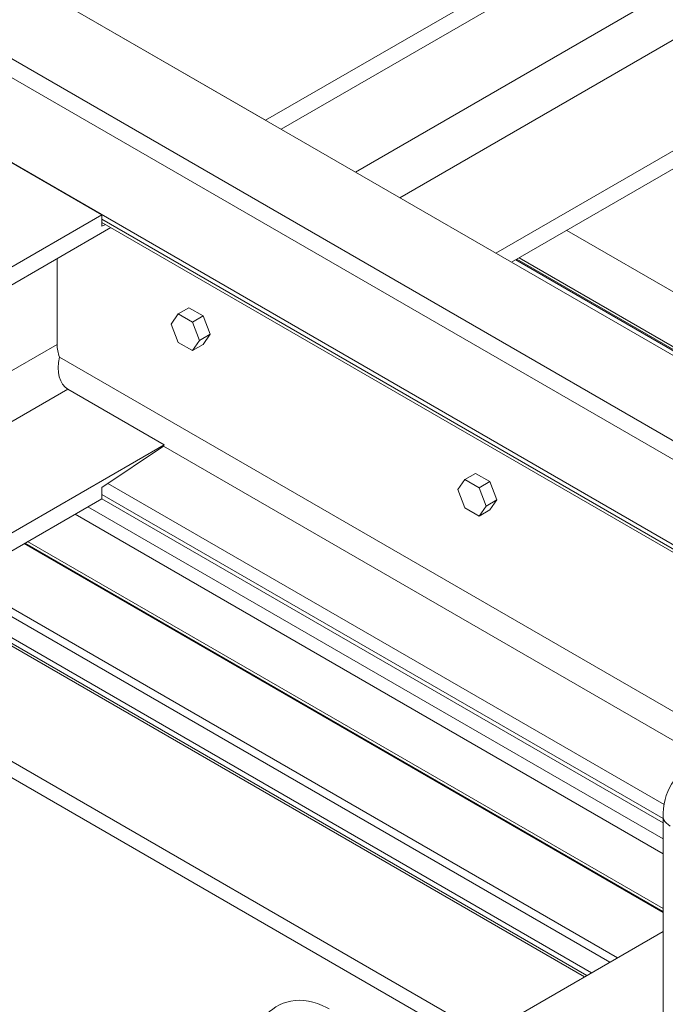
# Model space of a CAD drawing. Header units: millimetres. Extents: x 525 to 29324, y 175 to 20618.
# Tile 491 of 588: x 23061 to 23618, y 14025 to 14875. Entities that reach past the tile are written whole.
import ezdxf

# ---------------------------------------------------------------- set-up
doc = ezdxf.new("R2010")
doc.units = ezdxf.units.MM
doc.linetypes.add('SLD-Continua', pattern=[0])

msp = doc.modelspace()

# ---------------------------------------------------------------- linework, layer by layer
at = {"color": 7, "linetype": 'SLD-Continua', "lineweight": 18, "ltscale": 35}
for p, q in [((24117.83, 14300.27), (20416.46, 16436.5)), ((24117.83, 14300.27), (20416.46, 16436.5)), ((24117.83, 14300.27), (20416.46, 16436.5)), ((24117.83, 14300.27), (20416.46, 16436.5)), ((24117.83, 14300.27), (20416.46, 16436.5)), ((24117.83, 14300.27), (20416.46, 16436.5)), ((24117.83, 14300.27), (20416.46, 16436.5)), ((24117.83, 14300.27), (20416.46, 16436.5)), ((20352.82, 16399.77), (24054.19, 14263.54)), ((20352.82, 16399.77), (24054.19, 14263.54)), ((20352.82, 16399.77), (24054.19, 14263.54)), ((20352.82, 16399.77), (24054.19, 14263.54)), ((20352.82, 16399.77), (24054.19, 14263.54)), ((20352.82, 16399.77), (24054.19, 14263.54)), ((20352.82, 16399.77), (24054.19, 14263.54)), ((20352.82, 16399.77), (24054.19, 14263.54)), ((24040.05, 14255.38), (20338.68, 16391.61)), ((24040.05, 14255.38), (20338.68, 16391.61)), ((24040.05, 14255.38), (20338.68, 16391.61)), ((24040.05, 14255.38), (20338.68, 16391.61)), ((24040.05, 14255.38), (20338.68, 16391.61)), ((23976.41, 14218.65), (20275.04, 16354.88)), ((23976.41, 14218.65), (20275.04, 16354.88)), ((23976.41, 14218.65), (20275.04, 16354.88)), ((23976.41, 14218.65), (20275.04, 16354.88)), ((23976.41, 14218.65), (20275.04, 16354.88)), ((23616.21, 13896.01), (19815.42, 16089.62)), ((23616.21, 13896.01), (19815.42, 16089.62)), ((23616.21, 13896.01), (19815.42, 16089.62)), ((23616.21, 13896.01), (19815.42, 16089.62)), ((23616.21, 13896.01), (19815.42, 16089.62)), ((23273.13, 14787.79), (23732.75, 15053.06)), ((23273.13, 14787.79), (23732.75, 15053.06)), ((23273.13, 14787.79), (23732.75, 15053.06)), ((23273.13, 14787.79), (23732.75, 15053.06)), ((23273.13, 14787.79), (23732.75, 15053.06)), ((23273.13, 14787.79), (23732.75, 15053.06)), ((23273.13, 14787.79), (23732.75, 15053.06)), ((23273.13, 14787.79), (23732.75, 15053.06)), ((23286.57, 14780.03), (23732.75, 15037.54)), ((23286.57, 14780.03), (23732.75, 15037.54)), ((23286.57, 14780.03), (23732.75, 15037.54)), ((23286.57, 14780.03), (23732.75, 15037.54)), ((23286.57, 14780.03), (23732.75, 15037.54)), ((23286.57, 14780.03), (23732.75, 15037.54)), ((23286.57, 14780.03), (23732.75, 15037.54)), ((23286.57, 14780.03), (23732.75, 15037.54)), ((23350.65, 14743.05), (23732.75, 14963.57)), ((23350.65, 14743.05), (23732.75, 14963.57)), ((23350.65, 14743.05), (23732.75, 14963.57)), ((23350.65, 14743.05), (23732.75, 14963.57)), ((23350.65, 14743.05), (23732.75, 14963.57)), ((23350.65, 14743.05), (23732.75, 14963.57)), ((23350.65, 14743.05), (23732.75, 14963.57)), ((23350.65, 14743.05), (23732.75, 14963.57)), ((23273.13, 14787.79), (23061, 14910.22)), ((23273.13, 14787.79), (23061, 14910.22)), ((23273.13, 14787.79), (23061, 14910.22)), ((23273.13, 14787.79), (23061, 14910.22)), ((23273.13, 14787.79), (23061, 14910.22)), ((23273.13, 14787.79), (23061, 14910.22)), ((23273.13, 14787.79), (23061, 14910.22)), ((23273.13, 14787.79), (23061, 14910.22)), ((23388.85, 14721), (23649.66, 14871.53)), ((23388.85, 14721), (23649.66, 14871.53)), ((23388.85, 14721), (23649.66, 14871.53)), ((23388.85, 14721), (23649.66, 14871.53)), ((23388.85, 14721), (23649.66, 14871.53)), ((23388.85, 14721), (23649.66, 14871.53)), ((23388.85, 14721), (23649.66, 14871.53)), ((23388.85, 14721), (23649.66, 14871.53)), ((23131.71, 14706.17), (22919.57, 14828.6)), ((23131.71, 14706.17), (22919.57, 14828.6)), ((23131.71, 14706.17), (22919.57, 14828.6)), ((23131.71, 14706.17), (22919.57, 14828.6)), ((23131.71, 14706.17), (22919.57, 14828.6)), ((23471.93, 14673.05), (23732.75, 14823.58)), ((23471.93, 14673.05), (23732.75, 14823.58)), ((23471.93, 14673.05), (23732.75, 14823.58)), ((23471.93, 14673.05), (23732.75, 14823.58)), ((23471.93, 14673.05), (23732.75, 14823.58)), ((23471.93, 14673.05), (23732.75, 14823.58)), ((23471.93, 14673.05), (23732.75, 14823.58)), ((23471.93, 14673.05), (23732.75, 14823.58)), ((23485.37, 14665.29), (23732.75, 14808.06)), ((23485.37, 14665.29), (23732.75, 14808.06)), ((23485.37, 14665.29), (23732.75, 14808.06)), ((23485.37, 14665.29), (23732.75, 14808.06)), ((23485.37, 14665.29), (23732.75, 14808.06)), ((23485.37, 14665.29), (23732.75, 14808.06)), ((23485.37, 14665.29), (23732.75, 14808.06)), ((23485.37, 14665.29), (23732.75, 14808.06)), ((22672.09, 14440.9), (23131.71, 14706.17)), ((22672.09, 14440.9), (23131.71, 14706.17)), ((22672.09, 14440.9), (23131.71, 14706.17)), ((22672.09, 14440.9), (23131.71, 14706.17)), ((22672.09, 14440.9), (23131.71, 14706.17)), ((23131.71, 14706.17), (23131.71, 14696.37)), ((23131.71, 14706.17), (23131.71, 14696.37)), ((23131.71, 14706.17), (23131.71, 14696.37)), ((23131.71, 14706.17), (23131.71, 14696.37)), ((23131.71, 14706.17), (23131.71, 14696.37)), ((23906.26, 14255.37), (23131.71, 14702.4)), ((23906.26, 14255.37), (23131.71, 14702.4)), ((23906.26, 14255.37), (23131.71, 14702.4)), ((23906.26, 14255.37), (23131.71, 14702.4)), ((23906.26, 14255.37), (23131.71, 14702.4)), ((23131.71, 14699.69), (23903.91, 14254.02)), ((23131.71, 14699.69), (23903.91, 14254.02)), ((23131.71, 14699.69), (23903.91, 14254.02)), ((23131.71, 14699.69), (23903.91, 14254.02)), ((23131.71, 14699.69), (23903.91, 14254.02)), ((23131.71, 14696.37), (23134.84, 14697.89)), ((23131.71, 14696.37), (23134.84, 14697.89)), ((23131.71, 14696.37), (23134.84, 14697.89)), ((23131.71, 14696.37), (23134.84, 14697.89)), ((23131.71, 14696.37), (23134.84, 14697.89)), ((22685.53, 14433.14), (23139.54, 14695.17)), ((22685.53, 14433.14), (23139.54, 14695.17)), ((22685.53, 14433.14), (23139.54, 14695.17)), ((22685.53, 14433.14), (23139.54, 14695.17)), ((22685.53, 14433.14), (23139.54, 14695.17)), ((24098.56, 14366.36), (23532.99, 14692.78)), ((24098.56, 14366.36), (23532.99, 14692.78)), ((24098.56, 14366.36), (23532.99, 14692.78)), ((24098.56, 14366.36), (23532.99, 14692.78)), ((24098.56, 14366.36), (23532.99, 14692.78)), ((24098.56, 14366.36), (23532.99, 14692.78)), ((24098.56, 14366.36), (23532.99, 14692.78)), ((24098.56, 14366.36), (23532.99, 14692.78)), ((23093.17, 14668.41), (23093.17, 14594.44)), ((23093.17, 14668.41), (23093.17, 14594.44)), ((23093.17, 14668.41), (23093.17, 14594.44)), ((23093.17, 14668.41), (23093.17, 14594.44)), ((23093.17, 14668.41), (23093.17, 14594.44)), ((23488.98, 14667.37), (24054.55, 14340.96)), ((23488.98, 14667.37), (24054.55, 14340.96)), ((23488.98, 14667.37), (24054.55, 14340.96)), ((23488.98, 14667.37), (24054.55, 14340.96)), ((23488.98, 14667.37), (24054.55, 14340.96)), ((23488.98, 14667.37), (24054.55, 14340.96)), ((23488.98, 14667.37), (24054.55, 14340.96)), ((23488.98, 14667.37), (24054.55, 14340.96)), ((24055.46, 14341.48), (23489.89, 14667.9)), ((24055.46, 14341.48), (23489.89, 14667.9)), ((24055.46, 14341.48), (23489.89, 14667.9)), ((24055.46, 14341.48), (23489.89, 14667.9)), ((24055.46, 14341.48), (23489.89, 14667.9)), ((24055.46, 14341.48), (23489.89, 14667.9)), ((24055.46, 14341.48), (23489.89, 14667.9)), ((24055.46, 14341.48), (23489.89, 14667.9)), ((24057.55, 14342.69), (23491.98, 14669.11)), ((24057.55, 14342.69), (23491.98, 14669.11)), ((24057.55, 14342.69), (23491.98, 14669.11)), ((24057.55, 14342.69), (23491.98, 14669.11)), ((24057.55, 14342.69), (23491.98, 14669.11)), ((24057.55, 14342.69), (23491.98, 14669.11)), ((24057.55, 14342.69), (23491.98, 14669.11)), ((24057.55, 14342.69), (23491.98, 14669.11)), ((23197.71, 14620.68), (23191.58, 14611.96)), ((23197.71, 14620.68), (23191.58, 14611.96)), ((23197.71, 14620.68), (23191.58, 14611.96)), ((23206.9, 14625.98), (23197.71, 14620.68)), ((23206.9, 14625.98), (23197.71, 14620.68)), ((23206.9, 14625.98), (23197.71, 14620.68)), ((23209.96, 14613.61), (23197.71, 14620.68)), ((23209.96, 14613.61), (23197.71, 14620.68)), ((23209.96, 14613.61), (23197.71, 14620.68)), ((23219.15, 14618.92), (23206.9, 14625.98)), ((23219.15, 14618.92), (23206.9, 14625.98)), ((23219.15, 14618.92), (23206.9, 14625.98)), ((23219.15, 14618.92), (23209.96, 14613.61)), ((23219.15, 14618.92), (23209.96, 14613.61)), ((23219.15, 14618.92), (23209.96, 14613.61)), ((23225.27, 14603.13), (23219.15, 14618.92)), ((23225.27, 14603.13), (23219.15, 14618.92)), ((23225.27, 14603.13), (23219.15, 14618.92)), ((23191.58, 14611.96), (23197.71, 14596.18)), ((23191.58, 14611.96), (23197.71, 14596.18)), ((23191.58, 14611.96), (23197.71, 14596.18)), ((23216.08, 14597.83), (23209.96, 14613.61)), ((23216.08, 14597.83), (23209.96, 14613.61)), ((23216.08, 14597.83), (23209.96, 14613.61)), ((23225.27, 14603.13), (23216.08, 14597.83)), ((23225.27, 14603.13), (23216.08, 14597.83)), ((23225.27, 14603.13), (23216.08, 14597.83)), ((23219.15, 14594.42), (23225.27, 14603.13)), ((23219.15, 14594.42), (23225.27, 14603.13)), ((23219.15, 14594.42), (23225.27, 14603.13)), ((22749.61, 14396.16), (23093.17, 14594.44)), ((22749.61, 14396.16), (23093.17, 14594.44)), ((22749.61, 14396.16), (23093.17, 14594.44)), ((22749.61, 14396.16), (23093.17, 14594.44)), ((22749.61, 14396.16), (23093.17, 14594.44)), ((23197.71, 14596.18), (23209.96, 14589.11)), ((23197.71, 14596.18), (23209.96, 14589.11)), ((23197.71, 14596.18), (23209.96, 14589.11)), ((23209.96, 14589.11), (23216.08, 14597.83)), ((23209.96, 14589.11), (23216.08, 14597.83)), ((23209.96, 14589.11), (23216.08, 14597.83)), ((23219.15, 14594.42), (23209.96, 14589.11)), ((23219.15, 14594.42), (23209.96, 14589.11)), ((23219.15, 14594.42), (23209.96, 14589.11)), ((23784.95, 14185.36), (23095.17, 14583.47)), ((23784.95, 14185.36), (23095.17, 14583.47)), ((23784.95, 14185.36), (23095.17, 14583.47)), ((23784.95, 14185.36), (23095.17, 14583.47)), ((23784.95, 14185.36), (23095.17, 14583.47)), ((22787.8, 14374.12), (23102.49, 14555.73)), ((22787.8, 14374.12), (23102.49, 14555.73)), ((22787.8, 14374.12), (23102.49, 14555.73)), ((22787.8, 14374.12), (23102.49, 14555.73)), ((22787.8, 14374.12), (23102.49, 14555.73)), ((23185.57, 14507.78), (23102.49, 14555.73)), ((23185.57, 14507.78), (23102.49, 14555.73)), ((23185.57, 14507.78), (23102.49, 14555.73)), ((23185.57, 14507.78), (23102.49, 14555.73)), ((23185.57, 14507.78), (23102.49, 14555.73)), ((22870.89, 14326.16), (23185.57, 14507.78)), ((22870.89, 14326.16), (23185.57, 14507.78)), ((22870.89, 14326.16), (23185.57, 14507.78)), ((22870.89, 14326.16), (23185.57, 14507.78)), ((22870.89, 14326.16), (23185.57, 14507.78)), ((23184.93, 14506.61), (23131.71, 14470.98)), ((23184.93, 14506.61), (23131.71, 14470.98)), ((23184.93, 14506.61), (23131.71, 14470.98)), ((23184.93, 14506.61), (23131.71, 14470.98)), ((23184.93, 14506.61), (23131.71, 14470.98)), ((23184.93, 14506.61), (23185.57, 14507.78)), ((23184.93, 14506.61), (23185.57, 14507.78)), ((23184.93, 14506.61), (23185.57, 14507.78)), ((23184.93, 14506.61), (23185.57, 14507.78)), ((23184.93, 14506.61), (23185.57, 14507.78)), ((23660.12, 14232.36), (23184.93, 14506.61)), ((23660.12, 14232.36), (23184.93, 14506.61)), ((23660.12, 14232.36), (23184.93, 14506.61)), ((23660.12, 14232.36), (23184.93, 14506.61)), ((23660.12, 14232.36), (23184.93, 14506.61)), ((23454.39, 14483.15), (23445.19, 14477.84)), ((23454.39, 14483.15), (23445.19, 14477.84)), ((23454.39, 14483.15), (23445.19, 14477.84)), ((23466.63, 14476.08), (23454.39, 14483.15)), ((23466.63, 14476.08), (23454.39, 14483.15)), ((23466.63, 14476.08), (23454.39, 14483.15)), ((23617.01, 14197.38), (23136.91, 14474.46)), ((23617.01, 14197.38), (23136.91, 14474.46)), ((23617.01, 14197.38), (23136.91, 14474.46)), ((23617.01, 14197.38), (23136.91, 14474.46)), ((23617.01, 14197.38), (23136.91, 14474.46)), ((23445.19, 14477.84), (23439.07, 14469.13)), ((23445.19, 14477.84), (23439.07, 14469.13)), ((23445.19, 14477.84), (23439.07, 14469.13)), ((23457.44, 14470.77), (23445.19, 14477.84)), ((23457.44, 14470.77), (23445.19, 14477.84)), ((23457.44, 14470.77), (23445.19, 14477.84)), ((23466.63, 14476.08), (23457.44, 14470.77)), ((23466.63, 14476.08), (23457.44, 14470.77)), ((23466.63, 14476.08), (23457.44, 14470.77)), ((23472.76, 14460.3), (23466.63, 14476.08)), ((23472.76, 14460.3), (23466.63, 14476.08)), ((23472.76, 14460.3), (23466.63, 14476.08)), ((23131.71, 14470.98), (23131.71, 14461.18)), ((23131.71, 14470.98), (23131.71, 14461.18)), ((23131.71, 14470.98), (23131.71, 14461.18)), ((23131.71, 14470.98), (23131.71, 14461.18)), ((23131.71, 14470.98), (23131.71, 14461.18)), ((23439.07, 14469.13), (23445.19, 14453.34)), ((23439.07, 14469.13), (23445.19, 14453.34)), ((23439.07, 14469.13), (23445.19, 14453.34)), ((23463.57, 14454.99), (23457.44, 14470.77)), ((23463.57, 14454.99), (23457.44, 14470.77)), ((23463.57, 14454.99), (23457.44, 14470.77)), ((22884.33, 14318.41), (23131.71, 14461.18)), ((22884.33, 14318.41), (23131.71, 14461.18)), ((22884.33, 14318.41), (23131.71, 14461.18)), ((22884.33, 14318.41), (23131.71, 14461.18)), ((22884.33, 14318.41), (23131.71, 14461.18)), ((23616.21, 14185.32), (23131.71, 14464.95)), ((23616.21, 14185.32), (23131.71, 14464.95)), ((23616.21, 14185.32), (23131.71, 14464.95)), ((23616.21, 14185.32), (23131.71, 14464.95)), ((23616.21, 14185.32), (23131.71, 14464.95)), ((23616.21, 14181.55), (23131.71, 14461.18)), ((23616.21, 14181.55), (23131.71, 14461.18)), ((23616.21, 14181.55), (23131.71, 14461.18)), ((23616.21, 14181.55), (23131.71, 14461.18)), ((23616.21, 14181.55), (23131.71, 14461.18)), ((23472.76, 14460.3), (23463.57, 14454.99)), ((23472.76, 14460.3), (23463.57, 14454.99)), ((23472.76, 14460.3), (23463.57, 14454.99)), ((23466.63, 14451.58), (23472.76, 14460.3)), ((23466.63, 14451.58), (23472.76, 14460.3)), ((23466.63, 14451.58), (23472.76, 14460.3)), ((23119.73, 14454.26), (23616.21, 14167.72)), ((23119.73, 14454.26), (23616.21, 14167.72)), ((23119.73, 14454.26), (23616.21, 14167.72)), ((23445.19, 14453.34), (23457.44, 14446.27)), ((23445.19, 14453.34), (23457.44, 14446.27)), ((23445.19, 14453.34), (23457.44, 14446.27)), ((23457.44, 14446.27), (23463.57, 14454.99)), ((23457.44, 14446.27), (23463.57, 14454.99)), ((23457.44, 14446.27), (23463.57, 14454.99)), ((23466.63, 14451.58), (23457.44, 14446.27)), ((23466.63, 14451.58), (23457.44, 14446.27)), ((23466.63, 14451.58), (23457.44, 14446.27)), ((23616.21, 14155.02), (23108.73, 14447.91)), ((23616.21, 14155.02), (23108.73, 14447.91)), ((23616.21, 14155.02), (23108.73, 14447.91)), ((23616.21, 14155.02), (23108.73, 14447.91)), ((23616.21, 14155.02), (23108.73, 14447.91)), ((23616.21, 14107.68), (23067.71, 14424.24)), ((23616.21, 14107.68), (23067.71, 14424.24)), ((23616.21, 14107.68), (23067.71, 14424.24)), ((23616.21, 14107.68), (23067.71, 14424.24)), ((23616.21, 14107.68), (23067.71, 14424.24)), ((23064.71, 14422.51), (23616.21, 14104.22)), ((23064.71, 14422.51), (23616.21, 14104.22)), ((23064.71, 14422.51), (23616.21, 14104.22)), ((23064.71, 14422.51), (23616.21, 14104.22)), ((23064.71, 14422.51), (23616.21, 14104.22)), ((23616.21, 14105.27), (23065.62, 14423.04)), ((23616.21, 14105.27), (23065.62, 14423.04)), ((23616.21, 14105.27), (23065.62, 14423.04)), ((23616.21, 14105.27), (23065.62, 14423.04)), ((23616.21, 14105.27), (23065.62, 14423.04)), ((23576.85, 14065.26), (23011.28, 14391.67)), ((23576.85, 14065.26), (23011.28, 14391.67)), ((23576.85, 14065.26), (23011.28, 14391.67)), ((23576.85, 14065.26), (23011.28, 14391.67)), ((23576.85, 14065.26), (23011.28, 14391.67)), ((23570.18, 14061.4), (23004.6, 14387.82)), ((23570.18, 14061.4), (23004.6, 14387.82)), ((23570.18, 14061.4), (23004.6, 14387.82)), ((23570.18, 14061.4), (23004.6, 14387.82)), ((23570.18, 14061.4), (23004.6, 14387.82)), ((23548.39, 14048.83), (22982.82, 14375.25)), ((23548.39, 14048.83), (22982.82, 14375.25)), ((23548.39, 14048.83), (22982.82, 14375.25)), ((23548.39, 14048.83), (22982.82, 14375.25)), ((23548.39, 14048.83), (22982.82, 14375.25)), ((23550.48, 14050.03), (22984.91, 14376.45)), ((23550.48, 14050.03), (22984.91, 14376.45)), ((23550.48, 14050.03), (22984.91, 14376.45)), ((23550.48, 14050.03), (22984.91, 14376.45)), ((23550.48, 14050.03), (22984.91, 14376.45)), ((23554.54, 14052.38), (22988.96, 14378.79)), ((23554.54, 14052.38), (22988.96, 14378.79)), ((23554.54, 14052.38), (22988.96, 14378.79)), ((23554.54, 14052.38), (22988.96, 14378.79)), ((23554.54, 14052.38), (22988.96, 14378.79)), ((23462.17, 13999.07), (22896.59, 14325.48)), ((23462.17, 13999.07), (22896.59, 14325.48)), ((23462.17, 13999.07), (22896.59, 14325.48)), ((23462.17, 13999.07), (22896.59, 14325.48)), ((23462.17, 13999.07), (22896.59, 14325.48)), ((23616.21, 14187.53), (23616.21, 13684.67)), ((23449.9, 13991.99), (23616.21, 14087.97)), ((23449.9, 13991.99), (23616.21, 14087.97)), ((23449.9, 13991.99), (23616.21, 14087.97)), ((23449.9, 13991.99), (23616.21, 14087.97)), ((23449.9, 13991.99), (23616.21, 14087.97))]:
    msp.add_line(p, q, dxfattribs=at)
at = {"color": 7, "linetype": 'SLD-Continua', "lineweight": 18, "ltscale": 35, "flags": 128}
for points in [[(23681.42, 14225.2), (23679.27, 14226.38), (23675.42, 14228.24), (23671.5, 14229.8), (23667.55, 14231.02), (23663.62, 14231.89), (23659.73, 14232.42), (23655.91, 14232.59), (23652.19, 14232.43), (23648.58, 14231.94), (23645.1, 14231.13), (23641.77, 14230.02), (23638.6, 14228.62), (23635.6, 14226.95), (23632.79, 14225.02), (23630.17, 14222.85), (23627.76, 14220.45), (23625.56, 14217.84), (23623.57, 14215.01), (23621.81, 14211.99), (23620.27, 14208.76), (23618.97, 14205.35), (23617.91, 14201.75), (23617.1, 14197.98), (23616.54, 14194.03), (23616.25, 14189.95), (23616.21, 14187.53)], [(23622.38, 14178.93), (23620.56, 14180.12), (23619.03, 14181.45), (23617.81, 14182.87), (23616.92, 14184.38), (23616.39, 14185.94), (23616.21, 14187.53), (23616.21, 14187.54)], [(23616.21, 14187.53), (23616.39, 14185.94), (23616.92, 14184.38), (23617.81, 14182.87), (23619.03, 14181.45), (23620.56, 14180.12), (23622.38, 14178.93)], [(23327.86, 14021.14), (23325.72, 14022.33), (23321.87, 14024.19), (23317.94, 14025.75), (23314, 14026.97), (23310.06, 14027.84), (23306.17, 14028.36), (23302.35, 14028.54), (23298.63, 14028.38), (23295.02, 14027.88), (23291.55, 14027.08), (23288.22, 14025.97), (23285.05, 14024.57), (23282.05, 14022.9), (23279.24, 14020.97), (23276.62, 14018.8), (23274.21, 14016.4), (23272.01, 14013.79), (23270.02, 14010.96), (23268.26, 14007.93), (23266.72, 14004.71), (23265.42, 14001.3), (23264.36, 13997.7), (23263.54, 13993.92), (23262.99, 13989.98), (23262.7, 13985.89), (23262.65, 13983.48)]]:
    msp.add_lwpolyline(points, dxfattribs=at)
at = {"color": 7, "linetype": 'SLD-Continua', "lineweight": 18, "ltscale": 1225}
msp.add_arc((23127.27, 14594.98), 34.11, 180.90922, 199.73618, dxfattribs=at)
msp.add_arc((23127.27, 14594.98), 34.11, 180.90922, 199.73618, dxfattribs=at)
msp.add_arc((23127.27, 14594.98), 34.11, 180.90922, 199.73618, dxfattribs=at)
msp.add_arc((23127.27, 14594.98), 34.11, 180.90922, 199.73618, dxfattribs=at)
msp.add_arc((23127.27, 14594.98), 34.11, 180.90922, 199.73618, dxfattribs=at)
msp.add_ellipse((23120.11, 14587.96), major_axis=(17.21, 32.45), ratio=0.599856, start_param=2.011072, end_param=3.120121, dxfattribs=at)
msp.add_ellipse((23120.11, 14587.96), major_axis=(17.21, 32.45), ratio=0.599856, start_param=2.011072, end_param=3.120121, dxfattribs=at)
msp.add_ellipse((23120.11, 14587.96), major_axis=(17.21, 32.45), ratio=0.599856, start_param=2.011072, end_param=3.120121, dxfattribs=at)
msp.add_ellipse((23120.11, 14587.96), major_axis=(17.21, 32.45), ratio=0.599856, start_param=2.011072, end_param=3.120121, dxfattribs=at)
msp.add_ellipse((23120.11, 14587.96), major_axis=(17.21, 32.45), ratio=0.599856, start_param=2.011072, end_param=3.120121, dxfattribs=at)

doc.saveas('drawing.dxf')
